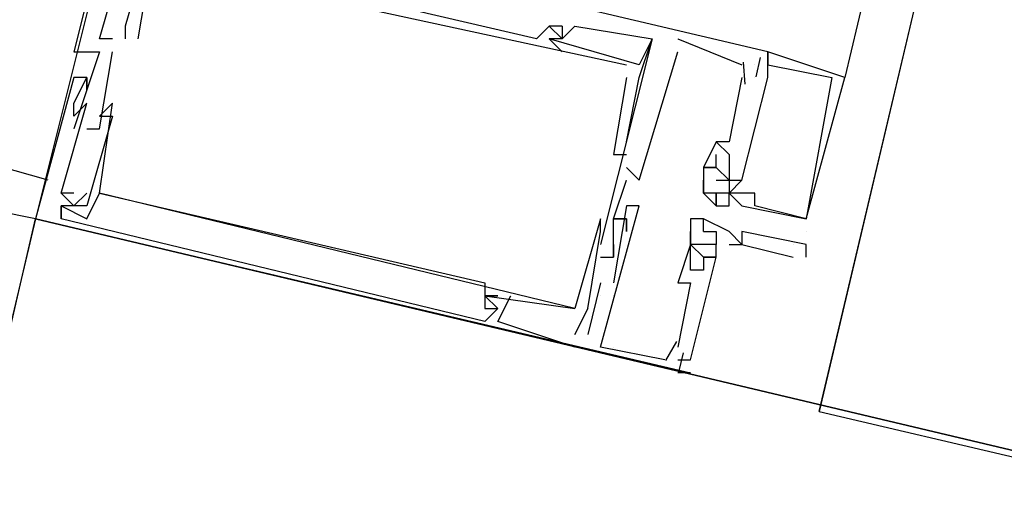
# Model space of a CAD drawing. Header units: feet. Extents: x -79 to 198, y -22 to 181.
# Tile 292 of 318: x 106.17 to 107.192, y 149.794 to 150.291. Entities that reach past the tile are written whole.
import ezdxf

# ---------------------------------------------------------------- set-up
doc = ezdxf.new("R2010")
doc.units = ezdxf.units.FT
doc.layers.add('A-LINEA', color=7, linetype='CONTINUOUS')
doc.layers.add('A-MURO-CONCRETO', color=8, linetype='CONTINUOUS')

msp = doc.modelspace()

# ---------------------------------------------------------------- linework, layer by layer
at = {"layer": 'A-LINEA'}
for p, q in [((107, 149.8844), (108.88, 157.8178)), ((108.7333, 157.4578), (107.0267, 150.2311)), ((106.32, 150.6178), (106.1867, 150.0844)), ((106.28, 150.2844), (106.28, 150.2844)), ((106.28, 150.2844), (106.28, 150.2844)), ((106.28, 150.2844), (106.28, 150.2844)), ((106.72, 150.2844), (106.7333, 150.2711)), ((106.72, 150.2844), (106.72, 150.2844)), ((106.72, 150.2844), (106.72, 150.2844)), ((106.72, 150.2844), (106.7333, 150.2711)), ((106.72, 150.2844), (106.72, 150.2844)), ((106.72, 150.2844), (106.72, 150.2844)), ((106.72, 150.2844), (106.7333, 150.2711)), ((106.72, 150.2844), (106.72, 150.2844)), ((106.72, 150.2844), (106.72, 150.2844)), ((106.7333, 150.2844), (106.7333, 150.2844)), ((106.7333, 150.2844), (106.7333, 150.2844)), ((106.7333, 150.2844), (106.7333, 150.2844)), ((106.7333, 150.2844), (106.7333, 150.2844)), ((106.7333, 150.2844), (106.7333, 150.2844)), ((106.7333, 150.2844), (106.7333, 150.2844)), ((106.7467, 150.2844), (106.7467, 150.2844)), ((106.7467, 150.2844), (106.7467, 150.2844)), ((106.7467, 150.2844), (106.7467, 150.2844)), ((106.2533, 150.2711), (106.2533, 150.2711)), ((106.2533, 150.2711), (106.2533, 150.2711)), ((106.2533, 150.2711), (106.2533, 150.2711)), ((106.2667, 150.2711), (106.2667, 150.2711)), ((106.2667, 150.2711), (106.2667, 150.2711)), ((106.2667, 150.2711), (106.2667, 150.2711)), ((106.28, 150.2711), (106.28, 150.2711)), ((106.28, 150.2711), (106.28, 150.2711)), ((106.28, 150.2711), (106.28, 150.2711)), ((106.2933, 150.2711), (106.2933, 150.2711)), ((106.2933, 150.2711), (106.2933, 150.2711)), ((106.2933, 150.2711), (106.2933, 150.2711)), ((106.7067, 150.2711), (106.7067, 150.2711)), ((106.7067, 150.2711), (106.7067, 150.2711)), ((106.7067, 150.2711), (106.7067, 150.2711)), ((106.72, 150.2711), (106.72, 150.2711)), ((106.72, 150.2711), (106.72, 150.2711)), ((106.72, 150.2711), (106.72, 150.2711)), ((106.72, 150.2711), (106.72, 150.2711)), ((106.72, 150.2711), (106.72, 150.2711)), ((106.72, 150.2711), (106.72, 150.2711)), ((106.7333, 150.2711), (106.7333, 150.2711)), ((106.7333, 150.2711), (106.7333, 150.2711)), ((106.7333, 150.2711), (106.7333, 150.2711)), ((106.7333, 150.2711), (106.7333, 150.2711)), ((106.7333, 150.2711), (106.7333, 150.2711)), ((106.7333, 150.2711), (106.7333, 150.2711)), ((106.7333, 150.2711), (106.7333, 150.2711)), ((106.7333, 150.2711), (106.7333, 150.2711)), ((106.7333, 150.2711), (106.7333, 150.2711)), ((106.8267, 150.2711), (106.8267, 150.2711)), ((106.8267, 150.2711), (106.8267, 150.2711)), ((106.8267, 150.2711), (106.8267, 150.2711)), ((106.8267, 150.2711), (106.8267, 150.2711)), ((106.8267, 150.2711), (106.8267, 150.2711)), ((106.8267, 150.2711), (106.8267, 150.2711)), ((106.8533, 150.2711), (106.92, 150.2444)), ((106.8533, 150.2711), (106.8533, 150.2711)), ((106.8533, 150.2711), (106.92, 150.2444)), ((106.8533, 150.2711), (106.8533, 150.2711)), ((106.8533, 150.2711), (106.92, 150.2444)), ((106.8533, 150.2711), (106.8533, 150.2711)), ((106.2267, 150.2578), (106.2267, 150.2578)), ((106.2267, 150.2578), (106.2267, 150.2578)), ((106.2267, 150.2578), (106.2267, 150.2578)), ((106.2533, 150.2578), (106.2533, 150.2578)), ((106.2533, 150.2578), (106.2533, 150.2578)), ((106.2533, 150.2578), (106.2533, 150.2578)), ((106.2667, 150.2578), (106.2667, 150.2578)), ((106.2667, 150.2578), (106.2667, 150.2578)), ((106.2667, 150.2578), (106.2667, 150.2578)), ((106.7333, 150.2578), (106.7333, 150.2578)), ((106.7333, 150.2578), (106.7333, 150.2578)), ((106.7333, 150.2578), (106.7333, 150.2578)), ((106.8533, 150.2578), (106.8533, 150.2578)), ((106.8533, 150.2578), (106.8533, 150.2578)), ((106.8533, 150.2578), (106.8533, 150.2578)), ((106.939, 150.2517), (106.9343, 150.2317)), ((106.939, 150.2517), (106.9343, 150.2317)), ((106.939, 150.2517), (106.9343, 150.2317)), ((106.9467, 150.2578), (106.9467, 150.2578)), ((106.9467, 150.2578), (106.9467, 150.2578)), ((106.9467, 150.2578), (106.9467, 150.2578)), ((106.9467, 150.2578), (106.9467, 150.2578)), ((106.9467, 150.2578), (106.9467, 150.2578)), ((106.9467, 150.2578), (106.9467, 150.2578)), ((106.8, 150.2444), (106.8, 150.2444)), ((106.8, 150.2444), (106.8, 150.2444)), ((106.8, 150.2444), (106.8, 150.2444)), ((106.8133, 150.2444), (106.8133, 150.2444)), ((106.8133, 150.2444), (106.8133, 150.2444)), ((106.8133, 150.2444), (106.8133, 150.2444)), ((106.92, 150.2444), (106.92, 150.2444)), ((106.92, 150.2444), (106.92, 150.2444)), ((106.92, 150.2444), (106.92, 150.2444)), ((106.9213, 150.2469), (106.9229, 150.2243)), ((106.9213, 150.2469), (106.9229, 150.2243)), ((106.9213, 150.2469), (106.9229, 150.2243)), ((106.9333, 150.2444), (106.9333, 150.2444)), ((106.9333, 150.2444), (106.9333, 150.2444)), ((106.9333, 150.2444), (106.9333, 150.2444)), ((106.9333, 150.2444), (106.9333, 150.2444)), ((106.9333, 150.2444), (106.9333, 150.2444)), ((106.9333, 150.2444), (106.9333, 150.2444)), ((106.9467, 150.2444), (106.9467, 150.2444)), ((106.9467, 150.2444), (106.9467, 150.2444)), ((106.9467, 150.2444), (106.9467, 150.2444)), ((106.9467, 150.2444), (106.9467, 150.2444)), ((106.9467, 150.2444), (106.9467, 150.2444)), ((106.9467, 150.2444), (106.9467, 150.2444)), ((106.9467, 150.2444), (106.9467, 150.2444)), ((106.9467, 150.2444), (106.9467, 150.2444)), ((106.9467, 150.2444), (106.9467, 150.2444)), ((106.2267, 150.2311), (106.2267, 150.2311)), ((106.2267, 150.2311), (106.2267, 150.2311)), ((106.2267, 150.2311), (106.2267, 150.2311)), ((106.24, 150.2311), (106.24, 150.2311)), ((106.24, 150.2311), (106.24, 150.2311)), ((106.24, 150.2311), (106.24, 150.2311)), ((106.24, 150.2311), (106.24, 150.2311)), ((106.24, 150.2311), (106.24, 150.2311)), ((106.24, 150.2311), (106.24, 150.2311)), ((106.8, 150.2311), (106.8, 150.2311)), ((106.8, 150.2311), (106.8, 150.2311)), ((106.8, 150.2311), (106.8, 150.2311)), ((106.8133, 150.2311), (106.8133, 150.2311)), ((106.8133, 150.2311), (106.8133, 150.2311)), ((106.8133, 150.2311), (106.8133, 150.2311)), ((106.92, 150.2311), (106.9067, 150.1644)), ((106.92, 150.2311), (106.9067, 150.1644)), ((106.92, 150.2311), (106.9067, 150.1644)), ((106.92, 150.2311), (106.92, 150.2311)), ((106.92, 150.2311), (106.92, 150.2311)), ((106.92, 150.2311), (106.92, 150.2311)), ((106.9333, 150.2311), (106.9333, 150.2311)), ((106.9333, 150.2311), (106.9333, 150.2311)), ((106.9333, 150.2311), (106.9333, 150.2311)), ((106.9333, 150.2311), (106.9333, 150.2311)), ((106.9333, 150.2311), (106.9333, 150.2311)), ((106.9333, 150.2311), (106.9333, 150.2311)), ((106.9467, 150.2311), (106.9467, 150.2311)), ((106.9467, 150.2311), (106.9467, 150.2311)), ((106.9467, 150.2311), (106.9467, 150.2311)), ((106.9467, 150.2311), (106.9467, 150.2311)), ((106.9467, 150.2311), (106.9467, 150.2311)), ((106.9467, 150.2311), (106.9467, 150.2311)), ((107.0133, 150.2311), (107.0133, 150.2311)), ((107.0133, 150.2311), (107.0133, 150.2311)), ((107.0133, 150.2311), (107.0133, 150.2311)), ((107.0267, 150.2311), (107.0267, 150.2311)), ((107.0267, 150.2311), (107.0267, 150.2311)), ((107.0267, 150.2311), (107.0267, 150.2311)), ((106.24, 150.2178), (106.24, 150.2178)), ((106.24, 150.2178), (106.24, 150.2178)), ((106.24, 150.2178), (106.24, 150.2178)), ((106.2267, 150.2044), (106.2267, 150.2044)), ((106.2267, 150.2044), (106.2267, 150.2044)), ((106.2267, 150.2044), (106.2267, 150.2044)), ((106.24, 150.2044), (106.24, 150.2044)), ((106.24, 150.2044), (106.24, 150.2044)), ((106.24, 150.2044), (106.24, 150.2044)), ((106.2667, 150.2044), (106.2667, 150.2044)), ((106.2667, 150.2044), (106.2667, 150.2044)), ((106.2667, 150.2044), (106.2667, 150.2044)), ((106.2267, 150.1911), (106.2267, 150.1911)), ((106.2267, 150.1911), (106.2267, 150.1911)), ((106.2267, 150.1911), (106.2267, 150.1911)), ((106.2533, 150.1911), (106.2533, 150.1911)), ((106.2533, 150.1911), (106.2533, 150.1911)), ((106.2533, 150.1911), (106.2533, 150.1911)), ((106.2667, 150.1911), (106.2667, 150.1911)), ((106.2667, 150.1911), (106.2667, 150.1911)), ((106.2667, 150.1911), (106.2667, 150.1911)), ((106.2, 150.1244), (106.0133, 150.1778)), ((106.2267, 150.1778), (106.2267, 150.1778)), ((106.2267, 150.1778), (106.2267, 150.1778)), ((106.2267, 150.1778), (106.2267, 150.1778)), ((106.24, 150.1778), (106.24, 150.1778)), ((106.24, 150.1778), (106.24, 150.1778)), ((106.24, 150.1778), (106.24, 150.1778)), ((106.2533, 150.1778), (106.2533, 150.1778)), ((106.2533, 150.1778), (106.2533, 150.1778)), ((106.2533, 150.1778), (106.2533, 150.1778)), ((106.8, 150.1644), (106.8, 150.1644)), ((106.8, 150.1644), (106.8, 150.1644)), ((106.8, 150.1644), (106.8, 150.1644)), ((106.8933, 150.1644), (106.8933, 150.1644)), ((106.8933, 150.1644), (106.8933, 150.1644)), ((106.8933, 150.1644), (106.8933, 150.1644)), ((106.8933, 150.1644), (106.8933, 150.1644)), ((106.8933, 150.1644), (106.8933, 150.1644)), ((106.8933, 150.1644), (106.8933, 150.1644)), ((106.9067, 150.1644), (106.9067, 150.1644)), ((106.9067, 150.1644), (106.9067, 150.1644)), ((106.9067, 150.1644), (106.9067, 150.1644)), ((106.7867, 150.1511), (106.7867, 150.1511)), ((106.7867, 150.1511), (106.7867, 150.1511)), ((106.7867, 150.1511), (106.7867, 150.1511)), ((106.8, 150.1511), (106.8, 150.1511)), ((106.8, 150.1511), (106.8, 150.1511)), ((106.8, 150.1511), (106.8, 150.1511)), ((106.8933, 150.1511), (106.8933, 150.1511)), ((106.8933, 150.1511), (106.8933, 150.1511)), ((106.8933, 150.1511), (106.8933, 150.1511)), ((106.9067, 150.1511), (106.9067, 150.1511)), ((106.9067, 150.1511), (106.9067, 150.1511)), ((106.9067, 150.1511), (106.9067, 150.1511)), ((106.8, 150.1378), (106.8, 150.1378)), ((106.8, 150.1378), (106.8, 150.1378)), ((106.8, 150.1378), (106.8, 150.1378)), ((106.88, 150.1378), (106.88, 150.1378)), ((106.88, 150.1378), (106.88, 150.1378)), ((106.88, 150.1378), (106.88, 150.1378)), ((106.88, 150.1378), (106.88, 150.1378)), ((106.88, 150.1378), (106.88, 150.1378)), ((106.88, 150.1378), (106.88, 150.1378)), ((106.8933, 150.1378), (106.8933, 150.1378)), ((106.8933, 150.1378), (106.8933, 150.1378)), ((106.8933, 150.1378), (106.8933, 150.1378)), ((106.8933, 150.1378), (106.8933, 150.1378)), ((106.8933, 150.1378), (106.8933, 150.1378)), ((106.8933, 150.1378), (106.8933, 150.1378)), ((106.9067, 150.1378), (106.9067, 150.1378)), ((106.9067, 150.1378), (106.9067, 150.1378)), ((106.9067, 150.1378), (106.9067, 150.1378)), ((106.9067, 150.1378), (106.9067, 150.1378)), ((106.9067, 150.1378), (106.9067, 150.1378)), ((106.9067, 150.1378), (106.9067, 150.1378)), ((106.8, 150.1244), (106.8, 150.1244)), ((106.8, 150.1244), (106.8, 150.1244)), ((106.8, 150.1244), (106.8, 150.1244)), ((106.8133, 150.1244), (106.8133, 150.1244)), ((106.8133, 150.1244), (106.8133, 150.1244)), ((106.8133, 150.1244), (106.8133, 150.1244)), ((106.88, 150.1244), (106.88, 150.1244)), ((106.88, 150.1244), (106.88, 150.1244)), ((106.88, 150.1244), (106.88, 150.1244)), ((106.8933, 150.1244), (106.8933, 150.1244)), ((106.8933, 150.1244), (106.8933, 150.1244)), ((106.8933, 150.1244), (106.8933, 150.1244)), ((106.9067, 150.1244), (106.9067, 150.1244)), ((106.9067, 150.1244), (106.9067, 150.1244)), ((106.9067, 150.1244), (106.9067, 150.1244)), ((106.9067, 150.1244), (106.9067, 150.1244)), ((106.9067, 150.1244), (106.9067, 150.1244)), ((106.9067, 150.1244), (106.9067, 150.1244)), ((106.9067, 150.1244), (106.9067, 150.1244)), ((106.9067, 150.1244), (106.9067, 150.1244)), ((106.9067, 150.1244), (106.9067, 150.1244)), ((106.9067, 150.1244), (106.9067, 150.1244)), ((106.9067, 150.1244), (106.9067, 150.1244)), ((106.9067, 150.1244), (106.9067, 150.1244)), ((106.9067, 150.1244), (106.9067, 150.1244)), ((106.9067, 150.1244), (106.9067, 150.1244)), ((106.9067, 150.1244), (106.9067, 150.1244)), ((106.92, 150.1244), (106.92, 150.1244)), ((106.92, 150.1244), (106.92, 150.1244)), ((106.92, 150.1244), (106.92, 150.1244)), ((106.92, 150.1244), (106.92, 150.1244)), ((106.92, 150.1244), (106.92, 150.1244)), ((106.92, 150.1244), (106.92, 150.1244)), ((106.1867, 150.0844), (106.0533, 150.1111)), ((106.2133, 150.1111), (106.2133, 150.1111)), ((106.2133, 150.1111), (106.2133, 150.1111)), ((106.2133, 150.1111), (106.2133, 150.1111)), ((106.2133, 150.1111), (106.2133, 150.1111)), ((106.2133, 150.1111), (106.2133, 150.1111)), ((106.2133, 150.1111), (106.2133, 150.1111)), ((106.2267, 150.1111), (106.2267, 150.1111)), ((106.2267, 150.1111), (106.2267, 150.1111)), ((106.2267, 150.1111), (106.2267, 150.1111)), ((106.24, 150.1111), (106.24, 150.1111)), ((106.24, 150.1111), (106.24, 150.1111)), ((106.24, 150.1111), (106.24, 150.1111)), ((106.2533, 150.1111), (106.2533, 150.1111)), ((106.2533, 150.1111), (106.2533, 150.1111)), ((106.2533, 150.1111), (106.2533, 150.1111)), ((106.2533, 150.1111), (106.2533, 150.1111)), ((106.2533, 150.1111), (106.2533, 150.1111)), ((106.2533, 150.1111), (106.2533, 150.1111)), ((106.88, 150.1111), (106.88, 150.1111)), ((106.88, 150.1111), (106.88, 150.1111)), ((106.88, 150.1111), (106.88, 150.1111)), ((106.88, 150.1111), (106.88, 150.1111)), ((106.88, 150.1111), (106.88, 150.1111)), ((106.88, 150.1111), (106.88, 150.1111)), ((106.8933, 150.1111), (106.8933, 150.1111)), ((106.8933, 150.1111), (106.8933, 150.1111)), ((106.8933, 150.1111), (106.8933, 150.1111)), ((106.9067, 150.1111), (106.9067, 150.1111)), ((106.9067, 150.1111), (106.9067, 150.1111)), ((106.9067, 150.1111), (106.9067, 150.1111)), ((106.9067, 150.1111), (106.9067, 150.1111)), ((106.9067, 150.1111), (106.9067, 150.1111)), ((106.9067, 150.1111), (106.9067, 150.1111)), ((106.9067, 150.1111), (106.9067, 150.1111)), ((106.9067, 150.1111), (106.9067, 150.1111)), ((106.9067, 150.1111), (106.9067, 150.1111)), ((106.9333, 150.1111), (106.9333, 150.1111)), ((106.9333, 150.1111), (106.9333, 150.1111)), ((106.9333, 150.1111), (106.9333, 150.1111)), ((106.2133, 150.0844), (106.2133, 150.0978)), ((106.2133, 150.0978), (106.2133, 150.0978)), ((106.2133, 150.0978), (106.2133, 150.0978)), ((106.2133, 150.0978), (106.2133, 150.0978)), ((106.2133, 150.0844), (106.2133, 150.0978)), ((106.2133, 150.0978), (106.2133, 150.0978)), ((106.2133, 150.0978), (106.2133, 150.0978)), ((106.2133, 150.0978), (106.2133, 150.0978)), ((106.2133, 150.0844), (106.2133, 150.0978)), ((106.2133, 150.0978), (106.2133, 150.0978)), ((106.2133, 150.0978), (106.2133, 150.0978)), ((106.2133, 150.0978), (106.2133, 150.0978)), ((106.2267, 150.0978), (106.2267, 150.0978)), ((106.2267, 150.0978), (106.2267, 150.0978)), ((106.2267, 150.0978), (106.2267, 150.0978)), ((106.24, 150.0978), (106.24, 150.0978)), ((106.24, 150.0978), (106.24, 150.0978)), ((106.24, 150.0978), (106.24, 150.0978)), ((106.8, 150.0978), (106.8, 150.0978)), ((106.8, 150.0978), (106.8, 150.0978)), ((106.8, 150.0978), (106.8, 150.0978)), ((106.8133, 150.0978), (106.8133, 150.0978)), ((106.8133, 150.0978), (106.8133, 150.0978)), ((106.8133, 150.0978), (106.8133, 150.0978)), ((106.8933, 150.0978), (106.8933, 150.0978)), ((106.8933, 150.0978), (106.8933, 150.0978)), ((106.8933, 150.0978), (106.8933, 150.0978)), ((106.8933, 150.0978), (106.8933, 150.0978)), ((106.8933, 150.0978), (106.8933, 150.0978)), ((106.8933, 150.0978), (106.8933, 150.0978)), ((106.9067, 150.0978), (106.9067, 150.0978)), ((106.9067, 150.0978), (106.9067, 150.0978)), ((106.9067, 150.0978), (106.9067, 150.0978)), ((106.92, 150.0978), (106.92, 150.0978)), ((106.92, 150.0978), (106.92, 150.0978)), ((106.92, 150.0978), (106.92, 150.0978)), ((106.9333, 150.0978), (106.9333, 150.0978)), ((106.9333, 150.0978), (106.9333, 150.0978)), ((106.9333, 150.0978), (106.9333, 150.0978)), ((106.1867, 150.0844), (106.1867, 150.0844)), ((106.1867, 150.0844), (106.1867, 150.0844)), ((106.1867, 150.0844), (106.1867, 150.0844)), ((106.2133, 150.0844), (106.2133, 150.0844)), ((106.2133, 150.0844), (106.2133, 150.0844)), ((106.2133, 150.0844), (106.2133, 150.0844)), ((106.24, 150.0844), (106.24, 150.0844)), ((106.24, 150.0844), (106.24, 150.0844)), ((106.24, 150.0844), (106.24, 150.0844)), ((106.7733, 150.0844), (106.7733, 150.0844)), ((106.7733, 150.0844), (106.7733, 150.0844)), ((106.7733, 150.0844), (106.7733, 150.0844)), ((106.7867, 150.0844), (106.7867, 150.0844)), ((106.7867, 150.0844), (106.7867, 150.0844)), ((106.7867, 150.0844), (106.7867, 150.0844)), ((106.7867, 150.0844), (106.7867, 150.0844)), ((106.7867, 150.0844), (106.7867, 150.0844)), ((106.7867, 150.0844), (106.7867, 150.0844)), ((106.8, 150.0844), (106.8, 150.0844)), ((106.8, 150.0844), (106.8, 150.0844)), ((106.8, 150.0844), (106.8, 150.0844)), ((106.8, 150.0844), (106.8, 150.0844)), ((106.8, 150.0844), (106.8, 150.0844)), ((106.8, 150.0844), (106.8, 150.0844)), ((106.8667, 150.0844), (106.8667, 150.0844)), ((106.88, 150.0844), (106.88, 150.0844)), ((106.88, 150.0844), (106.88, 150.0844)), ((106.9867, 150.0844), (106.9867, 150.0844)), ((106.9867, 150.0844), (106.9867, 150.0844)), ((106.9867, 150.0844), (106.9867, 150.0844)), ((106.9867, 150.0844), (106.9867, 150.0844)), ((106.9867, 150.0844), (106.9867, 150.0844)), ((106.9867, 150.0844), (106.9867, 150.0844)), ((106.7733, 150.0711), (106.7733, 150.0711)), ((106.7733, 150.0711), (106.7733, 150.0711)), ((106.7733, 150.0711), (106.7733, 150.0711)), ((106.8, 150.0711), (106.8, 150.0711)), ((106.8, 150.0711), (106.8, 150.0711)), ((106.8, 150.0711), (106.8, 150.0711)), ((106.8667, 150.0711), (106.8667, 150.0711)), ((106.88, 150.0711), (106.88, 150.0711)), ((106.88, 150.0711), (106.88, 150.0711)), ((106.8933, 150.0711), (106.8933, 150.0711)), ((106.9067, 150.0711), (106.9067, 150.0711)), ((106.9067, 150.0711), (106.9067, 150.0711)), ((106.92, 150.0711), (106.92, 150.0711)), ((106.92, 150.0711), (106.92, 150.0711)), ((106.9867, 150.0711), (106.9867, 150.0711)), ((106.7733, 150.0578), (106.7733, 150.0578)), ((106.7733, 150.0578), (106.7733, 150.0578)), ((106.7733, 150.0578), (106.7733, 150.0578)), ((106.7867, 150.0578), (106.7867, 150.0578)), ((106.7867, 150.0578), (106.7867, 150.0578)), ((106.7867, 150.0578), (106.7867, 150.0578)), ((106.7867, 150.0578), (106.7867, 150.0578)), ((106.7867, 150.0578), (106.7867, 150.0578)), ((106.7867, 150.0578), (106.7867, 150.0578)), ((106.8667, 150.0578), (106.8667, 150.0578)), ((106.8667, 150.0578), (106.8667, 150.0578)), ((106.8667, 150.0578), (106.8667, 150.0578)), ((106.8667, 150.0578), (106.8667, 150.0578)), ((106.8667, 150.0578), (106.8667, 150.0578)), ((106.8933, 150.0578), (106.8933, 150.0578)), ((106.8933, 150.0578), (106.8933, 150.0578)), ((106.8933, 150.0578), (106.8933, 150.0578)), ((106.9067, 150.0578), (106.9067, 150.0578)), ((106.9067, 150.0578), (106.9067, 150.0578)), ((106.92, 150.0578), (106.92, 150.0578)), ((106.92, 150.0578), (106.92, 150.0578)), ((106.9733, 150.0578), (106.9733, 150.0578)), ((106.9867, 150.0444), (106.9867, 150.0578)), ((106.9867, 150.0578), (106.9867, 150.0578)), ((106.7733, 150.0444), (106.7733, 150.0444)), ((106.7733, 150.0444), (106.7733, 150.0444)), ((106.7733, 150.0444), (106.7733, 150.0444)), ((106.7867, 150.0444), (106.7867, 150.0444)), ((106.7867, 150.0444), (106.7867, 150.0444)), ((106.7867, 150.0444), (106.7867, 150.0444)), ((106.7867, 150.0444), (106.7867, 150.0444)), ((106.7867, 150.0444), (106.7867, 150.0444)), ((106.7867, 150.0444), (106.7867, 150.0444)), ((106.8667, 150.0444), (106.8667, 150.0444)), ((106.8667, 150.0444), (106.8667, 150.0444)), ((106.8667, 150.0444), (106.8667, 150.0444)), ((106.88, 150.0444), (106.88, 150.0444)), ((106.88, 150.0444), (106.88, 150.0444)), ((106.88, 150.0444), (106.88, 150.0444)), ((106.88, 150.0444), (106.88, 150.0444)), ((106.8933, 150.0444), (106.8933, 150.0444)), ((106.8933, 150.0444), (106.8933, 150.0444)), ((106.8933, 150.0444), (106.8933, 150.0444)), ((106.8933, 150.0444), (106.8933, 150.0444)), ((106.9733, 150.0444), (106.9733, 150.0444)), ((106.9867, 150.0444), (106.9867, 150.0444)), ((106.8667, 150.0311), (106.8667, 150.0311)), ((106.8667, 150.0311), (106.8667, 150.0311)), ((106.8667, 150.0311), (106.8667, 150.0311)), ((106.88, 150.0311), (106.88, 150.0311)), ((106.88, 150.0311), (106.88, 150.0311)), ((106.88, 150.0311), (106.88, 150.0311)), ((106.6533, 150.0178), (106.6533, 150.0178)), ((106.6533, 150.0178), (106.6533, 150.0178)), ((106.6533, 150.0178), (106.6533, 150.0178)), ((106.7733, 150.0178), (106.76, 149.9644)), ((106.7733, 150.0178), (106.76, 149.9644)), ((106.7733, 150.0178), (106.76, 149.9644)), ((106.7733, 150.0178), (106.7733, 150.0178)), ((106.7733, 150.0178), (106.7733, 150.0178)), ((106.7733, 150.0178), (106.7733, 150.0178)), ((106.7867, 150.0178), (106.7867, 150.0178)), ((106.7867, 150.0178), (106.7867, 150.0178)), ((106.7867, 150.0178), (106.7867, 150.0178)), ((106.8533, 150.0178), (106.8533, 150.0178)), ((106.8533, 150.0178), (106.8533, 150.0178)), ((106.8533, 150.0178), (106.8533, 150.0178)), ((106.8667, 150.0178), (106.8667, 150.0178)), ((106.8667, 150.0178), (106.8667, 150.0178)), ((106.8667, 150.0178), (106.8667, 150.0178)), ((106.6533, 150.0044), (106.6533, 150.0044)), ((106.6533, 150.0044), (106.6533, 150.0044)), ((106.6533, 150.0044), (106.6533, 150.0044)), ((106.6533, 150.0044), (106.6533, 150.0044)), ((106.6533, 150.0044), (106.6533, 150.0044)), ((106.6533, 150.0044), (106.6533, 150.0044)), ((106.6667, 150.0044), (106.6667, 150.0044)), ((106.6667, 150.0044), (106.6667, 150.0044)), ((106.6667, 150.0044), (106.6667, 150.0044)), ((106.6667, 150.0044), (106.6667, 150.0044)), ((106.6667, 150.0044), (106.6667, 150.0044)), ((106.6667, 150.0044), (106.6667, 150.0044)), ((106.68, 150.0044), (106.68, 150.0044)), ((106.68, 150.0044), (106.68, 150.0044)), ((106.68, 150.0044), (106.68, 150.0044)), ((106.7733, 150.0044), (106.7733, 150.0044)), ((106.7733, 150.0044), (106.7733, 150.0044)), ((106.7733, 150.0044), (106.7733, 150.0044)), ((106.7733, 150.0044), (106.7733, 150.0044)), ((106.7733, 150.0044), (106.7733, 150.0044)), ((106.7733, 150.0044), (106.7733, 150.0044)), ((106.7867, 150.0044), (106.7867, 150.0044)), ((106.7867, 150.0044), (106.7867, 150.0044)), ((106.7867, 150.0044), (106.7867, 150.0044)), ((106.7867, 150.0044), (106.7867, 150.0044)), ((106.7867, 150.0044), (106.7867, 150.0044)), ((106.7867, 150.0044), (106.7867, 150.0044)), ((106.6533, 149.9911), (106.6533, 149.9911)), ((106.6533, 149.9911), (106.6533, 149.9911)), ((106.6533, 149.9911), (106.6533, 149.9911)), ((106.6667, 149.9911), (106.6667, 149.9911)), ((106.6667, 149.9911), (106.6667, 149.9911)), ((106.6667, 149.9911), (106.6667, 149.9911)), ((106.6667, 149.9911), (106.6667, 149.9911)), ((106.6667, 149.9911), (106.6667, 149.9911)), ((106.6667, 149.9911), (106.6667, 149.9911)), ((106.7467, 149.9911), (106.7467, 149.9911)), ((106.7467, 149.9911), (106.7467, 149.9911)), ((106.7467, 149.9911), (106.7467, 149.9911)), ((106.7467, 149.9911), (106.7467, 149.9911)), ((106.7467, 149.9911), (106.7467, 149.9911)), ((106.7467, 149.9911), (106.7467, 149.9911)), ((106.76, 149.9911), (106.76, 149.9911)), ((106.76, 149.9911), (106.76, 149.9911)), ((106.76, 149.9911), (106.76, 149.9911)), ((106.6533, 149.9778), (106.6533, 149.9778)), ((106.6533, 149.9778), (106.6533, 149.9778)), ((106.6533, 149.9778), (106.6533, 149.9778)), ((106.6667, 149.9778), (106.6667, 149.9778)), ((106.6667, 149.9778), (106.6667, 149.9778)), ((106.6667, 149.9778), (106.6667, 149.9778)), ((106.7467, 149.9644), (106.7467, 149.9644)), ((106.7467, 149.9644), (106.7467, 149.9644)), ((106.7467, 149.9644), (106.7467, 149.9644)), ((106.7467, 149.9644), (106.7467, 149.9644)), ((106.7467, 149.9644), (106.7467, 149.9644)), ((106.7467, 149.9644), (106.7467, 149.9644)), ((106.7467, 149.9644), (106.7467, 149.9644)), ((106.7467, 149.9644), (106.7467, 149.9644)), ((106.7467, 149.9644), (106.7467, 149.9644)), ((106.76, 149.9644), (106.76, 149.9644)), ((106.76, 149.9644), (106.76, 149.9644)), ((106.76, 149.9644), (106.76, 149.9644)), ((106.8522, 149.9569), (106.8406, 149.9373)), ((106.8522, 149.9569), (106.8406, 149.9373)), ((106.8522, 149.9569), (106.8406, 149.9373)), ((106.7467, 149.9511), (106.7467, 149.9511)), ((106.7467, 149.9511), (106.7467, 149.9511)), ((106.7467, 149.9511), (106.7467, 149.9511)), ((106.84, 149.9378), (106.7733, 149.9511)), ((106.7733, 149.9511), (106.7733, 149.9511)), ((106.84, 149.9378), (106.7733, 149.9511)), ((106.7733, 149.9511), (106.7733, 149.9511)), ((106.84, 149.9378), (106.7733, 149.9511)), ((106.7733, 149.9511), (106.7733, 149.9511)), ((106.7867, 149.9511), (106.7867, 149.9511)), ((106.7867, 149.9511), (106.7867, 149.9511)), ((106.7867, 149.9511), (106.7867, 149.9511)), ((106.8533, 149.9511), (106.8533, 149.9511)), ((106.8533, 149.9511), (106.8533, 149.9511)), ((106.8533, 149.9511), (106.8533, 149.9511)), ((106.859, 149.9451), (106.8543, 149.9251)), ((106.859, 149.9451), (106.8543, 149.9251)), ((106.859, 149.9451), (106.8543, 149.9251)), ((106.84, 149.9378), (106.84, 149.9378)), ((106.84, 149.9378), (106.84, 149.9378)), ((106.84, 149.9378), (106.84, 149.9378)), ((106.8533, 149.9378), (106.8533, 149.9378)), ((106.8533, 149.9378), (106.8533, 149.9378)), ((106.8533, 149.9378), (106.8533, 149.9378)), ((106.8667, 149.9378), (106.8667, 149.9378)), ((106.8667, 149.9378), (106.8667, 149.9378)), ((106.8667, 149.9378), (106.8667, 149.9378)), ((106.8533, 149.9244), (106.8533, 149.9244)), ((106.8533, 149.9244), (106.8533, 149.9244)), ((106.8533, 149.9244), (106.8533, 149.9244)), ((106.8667, 149.9244), (106.8667, 149.9244)), ((106.8667, 149.9244), (106.8667, 149.9244)), ((106.8667, 149.9244), (106.8667, 149.9244))]:
    msp.add_line(p, q, dxfattribs=at)
for points in [[(108.6533, 156.8844), (107, 149.8844), (110.5733, 149.0444), (110.4133, 148.3911), (124.3067, 145.1111)], [(106.9467, 150.2444), (106.9467, 150.2578), (106.2667, 150.4178), (106.2267, 150.2578), (106.2533, 150.2578), (106.2267, 150.1778)], [(106.9467, 150.2444), (106.9467, 150.2578), (106.2667, 150.4178), (106.2267, 150.2578), (106.2533, 150.2578), (106.2267, 150.1778)], [(106.9467, 150.2444), (106.9467, 150.2578), (106.2667, 150.4178), (106.2267, 150.2578), (106.2533, 150.2578), (106.2267, 150.1778)], [(106.28, 150.3911), (106.28, 150.3778), (106.3067, 150.3778), (106.28, 150.2844), (106.28, 150.2711)], [(106.28, 150.3911), (106.28, 150.3778), (106.3067, 150.3778), (106.28, 150.2844), (106.28, 150.2711)], [(106.28, 150.3911), (106.28, 150.3778), (106.3067, 150.3778), (106.28, 150.2844), (106.28, 150.2711)], [(106.7333, 150.2844), (106.72, 150.2844), (106.7067, 150.2711), (106.3067, 150.3644), (106.32, 150.3778)], [(106.7333, 150.2844), (106.72, 150.2844), (106.7067, 150.2711), (106.3067, 150.3644), (106.32, 150.3778)], [(106.7333, 150.2844), (106.72, 150.2844), (106.7067, 150.2711), (106.3067, 150.3644), (106.32, 150.3778)], [(106.2667, 150.2711), (106.2533, 150.2711), (106.28, 150.3644)], [(106.2667, 150.2711), (106.2533, 150.2711), (106.28, 150.3644)], [(106.2667, 150.2711), (106.2533, 150.2711), (106.28, 150.3644)], [(106.2933, 150.2711), (106.3067, 150.3511), (106.8, 150.2444)], [(106.2933, 150.2711), (106.3067, 150.3511), (106.8, 150.2444)], [(106.2933, 150.2711), (106.3067, 150.3511), (106.8, 150.2444)], [(106.7333, 150.2844), (106.72, 150.2844), (106.72, 150.2844), (106.7067, 150.2711)], [(106.7333, 150.2844), (106.72, 150.2844), (106.72, 150.2844), (106.7067, 150.2711)], [(106.7333, 150.2844), (106.72, 150.2844), (106.72, 150.2844), (106.7067, 150.2711)], [(106.7333, 150.2844), (106.7333, 150.2711), (106.72, 150.2711), (106.7333, 150.2578)], [(106.7333, 150.2844), (106.7333, 150.2711), (106.72, 150.2711), (106.7333, 150.2578)], [(106.7333, 150.2844), (106.7333, 150.2711), (106.72, 150.2711), (106.7333, 150.2578)], [(106.7333, 150.2711), (106.7467, 150.2844), (106.8267, 150.2711), (106.7733, 150.0578)], [(106.7333, 150.2711), (106.7467, 150.2844), (106.8267, 150.2711), (106.7733, 150.0578)], [(106.7333, 150.2711), (106.7467, 150.2844), (106.8267, 150.2711), (106.7733, 150.0578)], [(106.8267, 150.2711), (106.8133, 150.2444), (106.72, 150.2711)], [(106.8267, 150.2711), (106.8133, 150.2444), (106.72, 150.2711)], [(106.8267, 150.2711), (106.8133, 150.2444), (106.72, 150.2711)], [(106.8, 150.1644), (106.8133, 150.2311), (106.8267, 150.2711)], [(106.8, 150.1644), (106.8133, 150.2311), (106.8267, 150.2711)], [(106.8, 150.1644), (106.8133, 150.2311), (106.8267, 150.2711)], [(106.24, 150.1778), (106.2533, 150.1778), (106.2667, 150.2578)], [(106.24, 150.1778), (106.2533, 150.1778), (106.2667, 150.2578)], [(106.24, 150.1778), (106.2533, 150.1778), (106.2667, 150.2578)], [(106.8, 150.1378), (106.8133, 150.1244), (106.8533, 150.2578)], [(106.8, 150.1378), (106.8133, 150.1244), (106.8533, 150.2578)], [(106.8, 150.1378), (106.8133, 150.1244), (106.8533, 150.2578)], [(106.8933, 150.0978), (106.9067, 150.0978), (106.9067, 150.1111), (106.92, 150.0978), (106.9867, 150.0844), (107.0267, 150.2311), (107.0267, 150.2311), (106.9467, 150.2578), (106.9467, 150.2444)], [(106.8933, 150.0978), (106.9067, 150.0978), (106.9067, 150.1111), (106.92, 150.0978), (106.9867, 150.0844), (107.0267, 150.2311), (107.0267, 150.2311), (106.9467, 150.2578), (106.9467, 150.2444)], [(106.8933, 150.0978), (106.9067, 150.0978), (106.9067, 150.1111), (106.92, 150.0978), (106.9867, 150.0844), (107.0267, 150.2311), (107.0267, 150.2311), (106.9467, 150.2578), (106.9467, 150.2444)], [(106.9467, 150.2311), (106.9467, 150.2444), (107.0133, 150.2311), (107.0133, 150.2311), (106.9867, 150.0844), (106.9867, 150.0844), (106.9333, 150.0978), (106.9333, 150.0978), (106.9333, 150.1111), (106.9333, 150.1111), (106.9067, 150.1111)], [(106.9467, 150.2311), (106.9467, 150.2444), (107.0133, 150.2311), (107.0133, 150.2311), (106.9867, 150.0844), (106.9867, 150.0844), (106.9333, 150.0978), (106.9333, 150.0978), (106.9333, 150.1111), (106.9333, 150.1111), (106.9067, 150.1111)], [(106.9467, 150.2311), (106.9467, 150.2444), (107.0133, 150.2311), (107.0133, 150.2311), (106.9867, 150.0844), (106.9867, 150.0844), (106.9333, 150.0978), (106.9333, 150.0978), (106.9333, 150.1111), (106.9333, 150.1111), (106.9067, 150.1111)], [(106.2267, 150.1111), (106.2133, 150.1111), (106.24, 150.2044), (106.2267, 150.1911), (106.2267, 150.2044), (106.24, 150.2311), (106.24, 150.2178), (106.24, 150.2311), (106.2267, 150.2311), (106.1867, 150.0844), (106.8667, 149.9244), (106.8533, 149.9244)], [(106.2267, 150.1111), (106.2133, 150.1111), (106.24, 150.2044), (106.2267, 150.1911), (106.2267, 150.2044), (106.24, 150.2311), (106.24, 150.2178), (106.24, 150.2311), (106.2267, 150.2311), (106.1867, 150.0844), (106.8667, 149.9244), (106.8533, 149.9244)], [(106.2267, 150.1111), (106.2133, 150.1111), (106.24, 150.2044), (106.2267, 150.1911), (106.2267, 150.2044), (106.24, 150.2311), (106.24, 150.2178), (106.24, 150.2311), (106.2267, 150.2311), (106.1867, 150.0844), (106.8667, 149.9244), (106.8533, 149.9244)], [(106.8, 150.2311), (106.7867, 150.1511), (106.7867, 150.1511), (106.8, 150.1511)], [(106.8, 150.2311), (106.7867, 150.1511), (106.7867, 150.1511), (106.8, 150.1511)], [(106.8, 150.2311), (106.7867, 150.1511), (106.7867, 150.1511), (106.8, 150.1511)], [(106.8933, 150.1644), (106.9067, 150.1511), (106.9067, 150.1378), (106.9067, 150.1244), (106.92, 150.1244), (106.9467, 150.2311)], [(106.8933, 150.1644), (106.9067, 150.1511), (106.9067, 150.1378), (106.9067, 150.1244), (106.92, 150.1244), (106.9467, 150.2311)], [(106.8933, 150.1644), (106.9067, 150.1511), (106.9067, 150.1378), (106.9067, 150.1244), (106.92, 150.1244), (106.9467, 150.2311)], [(106.76, 149.9911), (106.76, 149.9911), (106.7467, 149.9644), (106.76, 149.9911), (106.7733, 150.0711), (106.7733, 150.0844), (106.7733, 150.0844), (106.7467, 149.9911), (106.2533, 150.1111), (106.2667, 150.2044), (106.2533, 150.1911), (106.2667, 150.1911), (106.24, 150.0978), (106.2133, 150.0978), (106.2133, 150.0844), (106.2133, 150.0978), (106.24, 150.0844), (106.2533, 150.1111), (106.6533, 150.0178), (106.6533, 149.9911), (106.6667, 149.9911), (106.6533, 150.0044), (106.7467, 149.9911)], [(106.76, 149.9911), (106.76, 149.9911), (106.7467, 149.9644), (106.76, 149.9911), (106.7733, 150.0711), (106.7733, 150.0844), (106.7733, 150.0844), (106.7467, 149.9911), (106.2533, 150.1111), (106.2667, 150.2044), (106.2533, 150.1911), (106.2667, 150.1911), (106.24, 150.0978), (106.2133, 150.0978), (106.2133, 150.0844), (106.2133, 150.0978), (106.24, 150.0844), (106.2533, 150.1111), (106.6533, 150.0178), (106.6533, 149.9911), (106.6667, 149.9911), (106.6533, 150.0044), (106.7467, 149.9911)], [(106.76, 149.9911), (106.76, 149.9911), (106.7467, 149.9644), (106.76, 149.9911), (106.7733, 150.0711), (106.7733, 150.0844), (106.7733, 150.0844), (106.7467, 149.9911), (106.2533, 150.1111), (106.2667, 150.2044), (106.2533, 150.1911), (106.2667, 150.1911), (106.24, 150.0978), (106.2133, 150.0978), (106.2133, 150.0844), (106.2133, 150.0978), (106.24, 150.0844), (106.2533, 150.1111), (106.6533, 150.0178), (106.6533, 149.9911), (106.6667, 149.9911), (106.6533, 150.0044), (106.7467, 149.9911)], [(106.9067, 150.1644), (106.8933, 150.1644), (106.88, 150.1378), (106.8933, 150.1378), (106.8933, 150.1511)], [(106.9067, 150.1644), (106.8933, 150.1644), (106.88, 150.1378), (106.8933, 150.1378), (106.8933, 150.1511)], [(106.9067, 150.1644), (106.8933, 150.1644), (106.88, 150.1378), (106.8933, 150.1378), (106.8933, 150.1511)], [(106.9067, 150.1378), (106.9067, 150.1244), (106.8933, 150.1378), (106.8933, 150.1378), (106.88, 150.1378), (106.88, 150.1378), (106.88, 150.1111), (106.8933, 150.0978)], [(106.9067, 150.1378), (106.9067, 150.1244), (106.8933, 150.1378), (106.8933, 150.1378), (106.88, 150.1378), (106.88, 150.1378), (106.88, 150.1111), (106.8933, 150.0978)], [(106.9067, 150.1378), (106.9067, 150.1244), (106.8933, 150.1378), (106.8933, 150.1378), (106.88, 150.1378), (106.88, 150.1378), (106.88, 150.1111), (106.8933, 150.0978)], [(106.9067, 150.1378), (106.9067, 150.1244), (106.92, 150.1244), (106.9067, 150.1111), (106.9067, 150.1111)], [(106.9067, 150.1378), (106.9067, 150.1244), (106.92, 150.1244), (106.9067, 150.1111), (106.9067, 150.1111)], [(106.9067, 150.1378), (106.9067, 150.1244), (106.92, 150.1244), (106.9067, 150.1111), (106.9067, 150.1111)], [(106.7733, 150.0444), (106.7867, 150.0444), (106.7867, 150.0578), (106.7867, 150.0444), (106.7867, 150.0578), (106.7867, 150.0844), (106.8, 150.0844), (106.8, 150.0711), (106.8, 150.0844), (106.7867, 150.0844), (106.8, 150.1244)], [(106.7733, 150.0444), (106.7867, 150.0444), (106.7867, 150.0578), (106.7867, 150.0444), (106.7867, 150.0578), (106.7867, 150.0844), (106.8, 150.0844), (106.8, 150.0711), (106.8, 150.0844), (106.7867, 150.0844), (106.8, 150.1244)], [(106.7733, 150.0444), (106.7867, 150.0444), (106.7867, 150.0578), (106.7867, 150.0444), (106.7867, 150.0578), (106.7867, 150.0844), (106.8, 150.0844), (106.8, 150.0711), (106.8, 150.0844), (106.7867, 150.0844), (106.8, 150.1244)], [(106.8933, 150.1244), (106.9067, 150.1244), (106.9067, 150.1111), (106.88, 150.1111), (106.88, 150.1244)], [(106.8933, 150.1244), (106.9067, 150.1244), (106.9067, 150.1111), (106.88, 150.1111), (106.88, 150.1244)], [(106.8933, 150.1244), (106.9067, 150.1244), (106.9067, 150.1111), (106.88, 150.1111), (106.88, 150.1244)], [(106.2133, 150.1111), (106.2267, 150.0978), (106.24, 150.1111)], [(106.2133, 150.1111), (106.2267, 150.0978), (106.24, 150.1111)], [(106.2133, 150.1111), (106.2267, 150.0978), (106.24, 150.1111)], [(106.8933, 150.1111), (106.8933, 150.0978), (106.8933, 150.1111)], [(106.8933, 150.1111), (106.8933, 150.0978), (106.8933, 150.1111)], [(106.8933, 150.1111), (106.8933, 150.0978), (106.8933, 150.1111)], [(106.7733, 149.9511), (106.8133, 150.0978), (106.8, 150.0978), (106.7867, 150.0178)], [(106.7733, 149.9511), (106.8133, 150.0978), (106.8, 150.0978), (106.7867, 150.0178)], [(106.7733, 149.9511), (106.8133, 150.0978), (106.8, 150.0978), (106.7867, 150.0178)], [(110.2267, 147.5778), (110.5733, 149.0444), (106.1867, 150.0844), (105.84, 148.6178), (110.2267, 147.5778)], [(106.6667, 149.9911), (106.6533, 149.9778), (106.2133, 150.0844)], [(106.6667, 149.9911), (106.6533, 149.9778), (106.2133, 150.0844)], [(106.6667, 149.9911), (106.6533, 149.9778), (106.2133, 150.0844)], [(106.88, 150.0711), (106.88, 150.0844), (106.8667, 150.0844), (106.8667, 150.0578), (106.8667, 150.0578), (106.8667, 150.0578), (106.8667, 150.0578), (106.88, 150.0444), (106.88, 150.0444), (106.8933, 150.0444), (106.8933, 150.0578)], [(106.9867, 150.0578), (106.92, 150.0711), (106.92, 150.0578), (106.9067, 150.0711), (106.88, 150.0844)], [(106.88, 150.0711), (106.8933, 150.0711), (106.8933, 150.0578), (106.8667, 150.0578), (106.8667, 150.0711)], [(106.8533, 149.9378), (106.8667, 149.9378), (106.8933, 150.0444), (106.88, 150.0444), (106.88, 150.0311), (106.8667, 150.0311), (106.8667, 150.0444), (106.8667, 150.0578), (106.8533, 150.0178), (106.8667, 150.0178), (106.8533, 149.9511)], [(106.8533, 149.9378), (106.8667, 149.9378), (106.8933, 150.0444), (106.88, 150.0444), (106.88, 150.0311), (106.8667, 150.0311), (106.8667, 150.0444), (106.8667, 150.0578), (106.8533, 150.0178), (106.8667, 150.0178), (106.8533, 149.9511)], [(106.8533, 149.9378), (106.8667, 149.9378), (106.8933, 150.0444), (106.88, 150.0444), (106.88, 150.0311), (106.8667, 150.0311), (106.8667, 150.0444), (106.8667, 150.0578), (106.8533, 150.0178), (106.8667, 150.0178), (106.8533, 149.9511)], [(106.9067, 150.0578), (106.92, 150.0578), (106.92, 150.0578), (106.92, 150.0578), (106.92, 150.0578), (106.9733, 150.0444), (106.9733, 150.0444)], [(106.6667, 150.0044), (106.6533, 150.0044), (106.6667, 150.0044)], [(106.6667, 150.0044), (106.6533, 150.0044), (106.6667, 150.0044)], [(106.6667, 150.0044), (106.6533, 150.0044), (106.6667, 150.0044)], [(106.7467, 149.9511), (106.6667, 149.9778), (106.68, 150.0044)], [(106.7467, 149.9511), (106.6667, 149.9778), (106.68, 150.0044)], [(106.7467, 149.9511), (106.6667, 149.9778), (106.68, 150.0044)]]:
    msp.add_lwpolyline(points, dxfattribs=at)
at = {"layer": 'A-MURO-CONCRETO'}
msp.add_lwpolyline([(106.1867, 150.0844), (110.5733, 149.0444), (105.9467, 149.0444), (106.1867, 150.0844), (106.1867, 150.0844)], dxfattribs=at)

doc.saveas('drawing.dxf')
